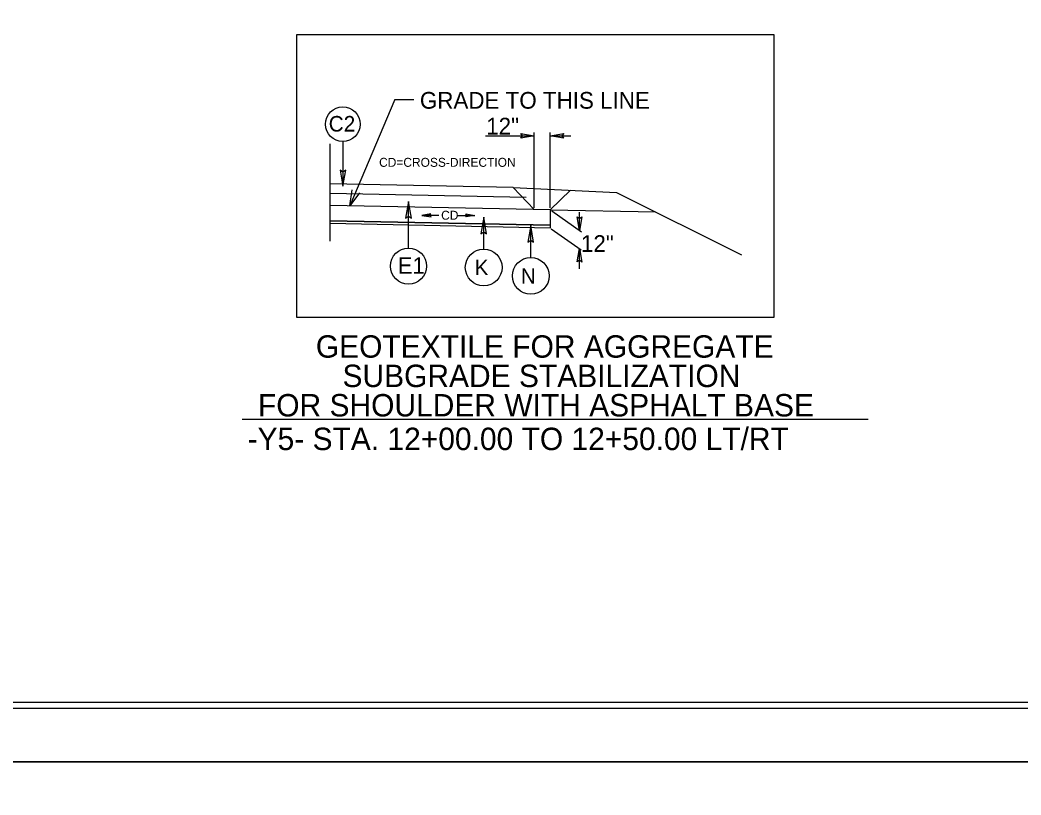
# Model space of a CAD drawing. Extents: x 1901670 to 1902225, y 193498 to 194278.
# Drawn here: x 1902028.95 to 1902070.83, y 194156.63 to 194189.05 of the extents above; entities that cross this region are included whole.
import ezdxf

# ---------------------------------------------------------------- set-up
doc = ezdxf.new("R2010")
doc.units = 0
for name, color, linetype in [('Old_Level_1', 7, 'Continuous'), ('Old_Level_11', 7, 'Continuous'), ('Old_Level_20', 7, 'Continuous'), ('Prop Dimension', 7, 'Continuous'), ('Prop Dimension Text', 7, 'Continuous'), ('Prop Lane Arrow CELL', 7, 'Continuous'), ('Prop Terminator CELL', 7, 'Continuous'), ('Sheet Border Standard 30in CELL', 7, 'Continuous'), ('Sheet Cutting Line CELL', 7, 'Continuous'), ('Sheet Plot Border Inside CELL', 7, 'Continuous'), ('Sheet Plot Border Outside CELL', 7, 'Continuous'), ('Typical Hinge Slope Interstate CELL', 7, 'Continuous'), ('Typical ID Circle CELL', 7, 'Continuous'), ('Typical Pavement Slope CELL', 7, 'Continuous'), ('Typical Shoulder Slope CELL', 7, 'Continuous'), ('Typical Text General CELL', 7, 'Continuous'), ('Typical Text ID Circle CELL', 7, 'Continuous')]:
    doc.layers.add(name, color=color, linetype=linetype)

msp = doc.modelspace()

# ---------------------------------------------------------------- linework, layer by layer
at = {"layer": 'Old_Level_1'}
msp.add_line((1902038.243, 194172.349), (1902064.439, 194172.349), dxfattribs=at)
msp.add_lwpolyline([(1902043.156, 194181.815), (1902042.751, 194181.274), (1902042.853, 194181.942)], dxfattribs=at)
at = {"layer": 'Old_Level_11'}
for p, q in [((1902042.455, 194183.964), (1902042.455, 194182.09)), ((1902045.203, 194179.509), (1902045.203, 194181.458)), ((1902045.203, 194179.509), (1902045.203, 194181.458))]:
    msp.add_line(p, q, dxfattribs=at)
for points in [[(1902040.531, 194188.442), (1902060.496, 194188.442), (1902060.496, 194176.597), (1902040.531, 194176.597)], [(1902042.34, 194182.761), (1902042.455, 194182.09), (1902042.575, 194182.765), (1902042.455, 194182.679)], [(1902045.323, 194180.759), (1902045.203, 194181.458), (1902045.079, 194180.756), (1902045.203, 194180.845)], [(1902048.471, 194180.105), (1902048.351, 194180.803), (1902048.227, 194180.101), (1902048.351, 194180.19)], [(1902050.44, 194179.751), (1902050.32, 194180.449), (1902050.196, 194179.747), (1902050.32, 194179.836)]]:
    msp.add_lwpolyline(points, close=True, dxfattribs=at)
for centre, radius in [((1902042.455, 194184.689), 0.725), ((1902045.203, 194178.754), 0.754), ((1902045.203, 194178.754), 0.754)]:
    msp.add_circle(centre, radius, dxfattribs=at)
at = {"layer": 'Prop Dimension'}
for p, q in [((1902044.635, 194185.72), (1902042.751, 194181.274)), ((1902044.635, 194185.72), (1902045.423, 194185.72)), ((1902041.923, 194179.802), (1902041.923, 194183.861)), ((1902046.48, 194180.874), (1902045.769, 194180.874)), ((1902047.267, 194180.874), (1902047.977, 194180.874))]:
    msp.add_line(p, q, dxfattribs=at)
at = {"layer": 'Prop Dimension Text'}
for p, q in [((1902048.421, 194184.201), (1902050.468, 194184.201)), ((1902050.468, 194181.185), (1902050.468, 194184.336)), ((1902051.134, 194181.185), (1902051.134, 194184.336)), ((1902051.134, 194184.201), (1902051.992, 194184.201)), ((1902051.196, 194181.062), (1902052.448, 194180.185)), ((1902052.359, 194180.248), (1902052.359, 194181.002)), ((1902051.181, 194180.313), (1902052.429, 194179.439)), ((1902052.357, 194178.634), (1902052.357, 194179.489))]:
    msp.add_line(p, q, dxfattribs=at)
at = {"layer": 'Prop Terminator CELL'}
for points in [[(1902049.906, 194184.296), (1902050.468, 194184.201), (1902049.904, 194184.1), (1902049.975, 194184.2)], [(1902051.696, 194184.106), (1902051.134, 194184.201), (1902051.698, 194184.303), (1902051.627, 194184.203)], [(1902046.144, 194180.939), (1902045.769, 194180.874), (1902046.146, 194180.808), (1902046.098, 194180.874)], [(1902047.603, 194180.939), (1902047.977, 194180.874), (1902047.601, 194180.808), (1902047.649, 194180.874)], [(1902052.456, 194180.809), (1902052.359, 194180.248), (1902052.259, 194180.812), (1902052.359, 194180.741)], [(1902052.26, 194178.928), (1902052.357, 194179.489), (1902052.457, 194178.924), (1902052.357, 194178.996)]]:
    msp.add_lwpolyline(points, close=True, dxfattribs=at)
at = {"layer": 'Sheet Border Standard 30in CELL'}
msp.add_lwpolyline([(1902132.544, 194265.514), (1901982.544, 194265.514), (1901982.544, 194160.514), (1902132.544, 194160.514)], close=True, dxfattribs=at)
at = {"layer": 'Sheet Cutting Line CELL'}
for p, q in [((1902134.244, 194158.014), (1901965.844, 194158.014)), ((1901965.844, 194158.014), (1902134.244, 194158.014))]:
    msp.add_line(p, q, dxfattribs=at)
at = {"layer": 'Sheet Plot Border Inside CELL'}
msp.add_lwpolyline([(1902133.794, 194265.769), (1901967.144, 194265.769), (1901967.144, 194160.259), (1902133.794, 194160.259)], close=True, dxfattribs=at)
at = {"layer": 'Sheet Plot Border Outside CELL'}
for points in [[(1902134.244, 194268.014), (1901965.844, 194268.014), (1901965.844, 194158.014), (1902134.244, 194158.014)], [(1902134.244, 194158.014), (1901965.844, 194158.014), (1901965.844, 194048.014), (1902134.244, 194048.014)]]:
    msp.add_lwpolyline(points, close=True, dxfattribs=at)
at = {"layer": 'Typical Hinge Slope Interstate CELL'}
msp.add_line((1902053.91, 194181.838), (1902059.136, 194179.226), dxfattribs=at)
msp.add_lwpolyline([(1902041.925, 194180.645), (1902051.136, 194180.461), (1902051.134, 194180.346), (1902041.923, 194180.53)], close=True, dxfattribs=at)
at = {"layer": 'Typical ID Circle CELL'}
for p, q in [((1902048.351, 194179.465), (1902048.351, 194180.803)), ((1902050.32, 194179.111), (1902050.32, 194180.449))]:
    msp.add_line(p, q, dxfattribs=at)
for centre in [(1902048.351, 194178.695), (1902050.32, 194178.342)]:
    msp.add_circle(centre, 0.769, dxfattribs=at)
at = {"layer": 'Typical Pavement Slope CELL'}
for p, q in [((1902049.586, 194182.037), (1902041.923, 194182.191)), ((1902050.125, 194181.627), (1902041.923, 194181.791)), ((1902051.134, 194181.106), (1902041.923, 194181.29)), ((1902051.136, 194180.461), (1902041.925, 194180.645))]:
    msp.add_line(p, q, dxfattribs=at)
at = {"layer": 'Typical Shoulder Slope CELL'}
for p, q in [((1902049.586, 194182.037), (1902053.91, 194181.838)), ((1902050.468, 194181.12), (1902049.586, 194182.037)), ((1902051.988, 194181.927), (1902051.134, 194181.106)), ((1902051.134, 194181.106), (1902051.134, 194180.461)), ((1902051.134, 194181.106), (1902055.551, 194181.018)), ((1902051.134, 194180.346), (1902041.923, 194180.53))]:
    msp.add_line(p, q, dxfattribs=at)

# ---------------------------------------------------------------- texts
at = {"layer": 'Old_Level_20'}
for s, height, p in [('C2', 0.6491, (1902041.866, 194184.383)), ('E1', 0.6822, (1902044.762, 194178.436)), ('E1', 0.6822, (1902044.762, 194178.436))]:
    msp.add_text(s, height=height, dxfattribs=at).set_placement(p)
at = {"layer": 'Prop Dimension Text'}
for p in [(1902048.456, 194184.257), (1902052.421, 194179.345)]:
    msp.add_text('12"', height=0.7, dxfattribs=at).set_placement(p)
at = {"layer": 'Prop Lane Arrow CELL'}
msp.add_text('-Y5- STA. 12+00.00 TO 12+50.00 LT/RT', height=0.9375, dxfattribs=at).set_placement((1902038.472, 194171.056))
at = {"layer": 'Typical Hinge Slope Interstate CELL'}
for s, height, p in [('CD=CROSS-DIRECTION', 0.37433, (1902043.973, 194182.906)), ('CD', 0.3743, (1902046.57, 194180.693))]:
    msp.add_text(s, height=height, dxfattribs=at).set_placement(p)
at = {"layer": 'Typical Text General CELL'}
for s, height, p in [('GRADE TO THIS LINE', 0.7, (1902045.681, 194185.337)), ('GEOTEXTILE FOR AGGREGATE ', 0.9375, (1902041.326, 194174.921)), ('SUBGRADE STABILIZATION ', 0.9375, (1902042.442, 194173.692)), ('FOR SHOULDER WITH ASPHALT BASE', 0.9375, (1902038.905, 194172.463))]:
    msp.add_text(s, height=height, dxfattribs=at).set_placement(p)
at = {"layer": 'Typical Text ID Circle CELL'}
for s, p in [('K', (1902047.975, 194178.375)), ('N', (1902049.906, 194178.022))]:
    msp.add_text(s, height=0.64, dxfattribs=at).set_placement(p)

doc.saveas('drawing.dxf')
